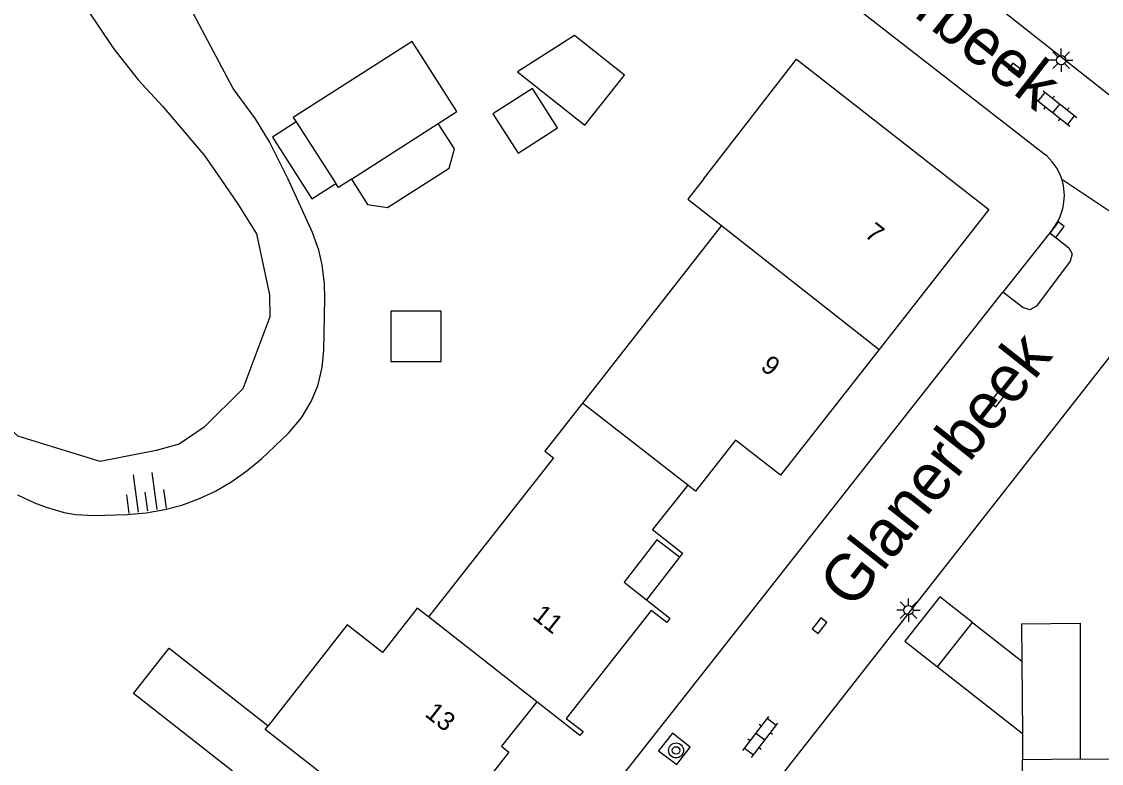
# Model space of a CAD drawing. Extents: x 131000 to 133013, y 393000 to 396501.
# Drawn here: x 131479.6 to 131537.2, y 395468.8 to 395508.4 of the extents above; entities that cross this region are included whole.
import ezdxf

# ---------------------------------------------------------------- set-up
doc = ezdxf.new("R2010")
doc.units = 0
for name, color, linetype in [('gg-afsc-erfafscheiding', 7, 'Continuous'), ('gg-anno-huisnummerreeks BGT', 7, 'Continuous'), ('gg-anno-openbare ruimte label', 7, 'Continuous'), ('gg-bbg-bijgebouw', 7, 'Continuous'), ('gg-bbg-gedigitaliseerde bebouwing', 7, 'Continuous'), ('gg-bbg-gedigitaliseerde bijgebouw', 7, 'Continuous'), ('gg-bbg-hoofdgebouw', 7, 'Continuous'), ('gg-bbg-luifel en loopbrug', 7, 'Continuous'), ('gg-bbg-tussenscheiding', 7, 'Continuous'), ('gg-knt-BGT kruinlijn', 7, 'Continuous'), ('gg-knt-verharding', 7, 'Continuous'), ('gg-kntw-beschoeiing', 7, 'Continuous'), ('gt-grn-vlakafsluiter', 7, 'Continuous'), ('gt-grn-weggrens', 7, 'Continuous'), ('gt-symb-boom', 7, 'Continuous'), ('gt-symb-klinker verharding', 7, 'Continuous'), ('gt-symb-kolk', 7, 'Continuous'), ('gt-symb-lichtmast', 7, 'Continuous'), ('gt-symb-talud symbool', 7, 'Continuous')]:
    doc.layers.add(name, color=color, linetype=linetype)

# ---------------------------------------------------------------- blocks, each defined once
blk = doc.blocks.new('gt0-KOLK')
at = {"layer": 'gt-symb-kolk'}
blk.add_lwpolyline([(0, 0), (0.375, 0), (0.375, 0.4), (-0.375, 0.4), (-0.375, 0), (0, 0)], dxfattribs=at)
blk = doc.blocks.new('gt0-KL1')
at = {"layer": 'gt-symb-klinker verharding'}
for p, q in [((-1.15, 0.3), (1.15, 0.3)), ((-1, -0.3), (-1, 0.3)), ((-0.5, 0.3), (-0.5, 0.45)), ((0, -0.3), (0, 0.3)), ((0.5, 0.3), (0.5, 0.45)), ((1, -0.3), (1, 0.3)), ((-1.15, -0.3), (1.15, -0.3)), ((-0.5, -0.45), (-0.5, -0.3)), ((0.5, -0.45), (0.5, -0.3))]:
    blk.add_line(p, q, dxfattribs=at)
blk = doc.blocks.new('gt0-LMAST')
at = {"layer": 'gt-symb-lichtmast'}
for p, q in [((-0.005, 0.246), (-0.005, 0.621)), ((-0.182, 0.173), (-0.447, 0.438)), ((0.172, 0.173), (0.437, 0.438)), ((-0.255, -0.004), (-0.63, -0.004)), ((-0.182, -0.181), (-0.447, -0.446)), ((-0.005, -0.254), (-0.005, -0.629)), ((0.437, -0.446), (0.172, -0.181)), ((0.245, -0.004), (0.62, -0.004))]:
    blk.add_line(p, q, dxfattribs=at)
blk.add_circle((-0.005, -0.004), 0.25, dxfattribs=at)
blk = doc.blocks.new('gt0-TALUD_1')
at = {"layer": 'gt-symb-talud symbool'}
for p, q in [((-1, -1), (-1, 0)), ((-0.5, -2), (-0.5, 0)), ((0, -1), (0, 0)), ((0.5, -2), (0.5, 0)), ((1, -1), (1, 0))]:
    blk.add_line(p, q, dxfattribs=at)
blk = doc.blocks.new('gt0-BOOM')
at = {"layer": 'gt-symb-boom'}
for radius in [0.4, 0.2]:
    blk.add_circle((0, 0), radius, dxfattribs=at)

msp = doc.modelspace()

# ---------------------------------------------------------------- linework, layer by layer
at = {"layer": 'gg-afsc-erfafscheiding'}
msp.add_line((131556.253, 395468.987), (131536.063, 395469.056), dxfattribs=at)
msp.add_lwpolyline([(131509.345, 395410.589), (131532.926, 395440.694), (131532.987, 395469.027)], dxfattribs=at)
at = {"layer": 'gg-bbg-bijgebouw'}
msp.add_line((131536.063, 395469.056), (131532.987, 395469.027), dxfattribs=at)
at = {"layer": 'gg-bbg-gedigitaliseerde bebouwing'}
for p, q in [((131515.97, 395500), (131520.934, 395506.401)), ((131516.93, 395497.53), (131509.51, 395488.046)), ((131501.979, 395477.502), (131501.31, 395476.65))]:
    msp.add_line(p, q, dxfattribs=at)
for points in [[(131515.97, 395500), (131515.14, 395498.93), (131516.93, 395497.53)], [(131509.51, 395488.046), (131507.51, 395485.49), (131507.97, 395485.13), (131501.979, 395477.502)], [(131501.31, 395476.65), (131500.705, 395477.125), (131498.848, 395474.762), (131496.972, 395476.232), (131492.751, 395470.847)], [(131488.326, 395465.201), (131490.849, 395468.42), (131485.568, 395472.56), (131487.471, 395474.987), (131492.751, 395470.847)]]:
    msp.add_lwpolyline(points, dxfattribs=at)
at = {"layer": 'gg-bbg-gedigitaliseerde bijgebouw'}
for p, q in [((131494.248, 395503.054), (131496.357, 395499.773)), ((131528.453, 395473.991), (131530.311, 395476.351)), ((131532.919, 395476.28), (131532.938, 395474.283)), ((131532.938, 395474.283), (131532.974, 395470.433)), ((131532.974, 395470.433), (131532.987, 395469.027))]:
    msp.add_line(p, q, dxfattribs=at)
for points in [[(131501.828, 395502.973), (131502.82, 395503.61), (131500.43, 395507.35), (131494.09, 395503.3), (131494.248, 395503.054)], [(131506.084, 395501.388), (131508.191, 395502.733), (131506.845, 395504.84), (131504.738, 395503.494), (131506.084, 395501.388)], [(131497.2, 395500), (131498.061, 395498.652), (131499.115, 395498.488), (131502.401, 395500.587), (131502.689, 395501.624), (131501.828, 395502.973)], [(131497.2, 395500), (131496.5, 395499.55), (131496.357, 395499.773)], [(131530.311, 395476.351), (131528.572, 395477.719), (131526.715, 395475.359), (131528.453, 395473.991)], [(131532.919, 395476.28), (131536.05, 395476.31), (131536.063, 395469.056)]]:
    msp.add_lwpolyline(points, dxfattribs=at)
at = {"layer": 'gg-bbg-hoofdgebouw'}
for points in [[(131520.934, 395506.401), (131531.179, 395498.379), (131525.336, 395490.924)], [(131525.336, 395490.924), (131520.076, 395484.212), (131517.668, 395486.072), (131515.548, 395483.355), (131515.132, 395483.683)], [(131515.132, 395483.683), (131513.258, 395481.307), (131514.842, 395480.057), (131514.682, 395479.839)], [(131514.682, 395479.839), (131513.49, 395480.761), (131511.743, 395478.502), (131512.928, 395477.571)], [(131512.928, 395477.571), (131514.183, 395476.585), (131514.018, 395476.36), (131513.182, 395476.987), (131508.64, 395471.239), (131509.553, 395470.54), (131509.381, 395470.331), (131507.088, 395472.131)], [(131507.088, 395472.131), (131505.197, 395469.756), (131505.59, 395469.444), (131503.005, 395466.142), (131504.809, 395464.73), (131503.046, 395462.473), (131501.231, 395463.89)]]:
    msp.add_lwpolyline(points, dxfattribs=at)
at = {"layer": 'gg-bbg-luifel en loopbrug'}
for p, q in [((131514.682, 395479.839), (131512.928, 395477.571)), ((131530.311, 395476.351), (131532.938, 395474.283)), ((131528.453, 395473.991), (131532.974, 395470.433))]:
    msp.add_line(p, q, dxfattribs=at)
for points in [[(131506.048, 395505.719), (131509.649, 395502.878), (131511.759, 395505.554), (131509.084, 395507.664), (131506.048, 395505.719)], [(131494.248, 395503.054), (131492.985, 395502.247), (131495.084, 395498.96), (131496.357, 395499.773)], [(131499.292, 395492.957), (131499.292, 395490.275), (131501.973, 395490.275), (131501.973, 395492.957), (131499.292, 395492.957)]]:
    msp.add_lwpolyline(points, dxfattribs=at)
at = {"layer": 'gg-bbg-tussenscheiding'}
for p, q in [((131497.2, 395500), (131501.828, 395502.973)), ((131516.93, 395497.53), (131525.336, 395490.924)), ((131515.132, 395483.683), (131509.51, 395488.046)), ((131507.088, 395472.131), (131501.31, 395476.65))]:
    msp.add_line(p, q, dxfattribs=at)
msp.add_lwpolyline([(131501.231, 395463.89), (131492.6, 395470.654), (131492.751, 395470.847)], dxfattribs=at)
at = {"layer": 'gg-knt-BGT kruinlijn'}
msp.add_lwpolyline([(131479.388, 395483.159), (131480.291, 395482.729), (131480.911, 395482.498), (131481.876, 395482.226), (131482.489, 395482.119), (131483.486, 395482.065), (131485.231, 395482.118), (131486.251, 395482.207), (131487.238, 395482.375), (131488.158, 395482.617), (131489.099, 395482.961), (131489.95, 395483.363), (131490.813, 395483.871), (131491.627, 395484.446), (131492.4, 395485.081), (131493.84, 395486.46), (131494.525, 395487.28), (131495.055, 395488.134), (131495.408, 395488.973), (131495.634, 395489.948), (131495.729, 395490.887), (131495.779, 395493.629), (131495.754, 395494.427), (131495.641, 395495.424), (131495.459, 395496.223), (131495.124, 395497.165), (131493.824, 395500), (131492.827, 395501.987), (131492.085, 395503.219), (131490.891, 395504.838), (131487.865, 395510.544)], dxfattribs=at)
at = {"layer": 'gg-knt-verharding'}
for p, q in [((131537.906, 395504.258), (131524.576, 395514.786)), ((131534.6, 395497.347), (131534.43, 395497.131)), ((131518.716, 395466.395), (131541.635, 395495.631)), ((131508.66, 395464.411), (131531.94, 395493.971))]:
    msp.add_line(p, q, dxfattribs=at)
for points in [[(131511.641, 395519.439), (131511.365, 395519.08), (131534.11, 395501.379)], [(131534.43, 395497.131), (131535.459, 395496.342), (131535.632, 395496.014), (131535.53, 395495.629), (131533.721, 395493.233), (131533.37, 395493.036), (131532.992, 395493.155), (131531.94, 395493.971)], [(131514.551, 395468.779), (131515.265, 395469.704), (131514.326, 395470.447), (131513.565, 395469.5), (131514.551, 395468.779)]]:
    msp.add_lwpolyline(points, dxfattribs=at)
for centre, radius, start, end in [((131532.348, 395499.119), 2.865, 17.9044, 52.06291), ((131532.349, 395499.119), 2.864, 321.78477, 17.91357)]:
    msp.add_arc(centre, radius, start, end, dxfattribs=at)
at = {"layer": 'gg-kntw-beschoeiing'}
for points in [[(131482.55, 395509.992), (131483.089, 395509.089), (131484.512, 395506.966), (131485.819, 395505.292), (131487.124, 395503.898), (131489.338, 395501.277), (131490.224, 395500)], [(131490.224, 395500), (131491.159, 395498.652), (131492.127, 395497.086), (131492.831, 395493.834), (131492.84, 395492.654), (131491.413, 395488.821), (131489.351, 395486.78), (131488.01, 395485.869), (131486.777, 395485.521), (131483.804, 395484.934), (131479.409, 395486.3), (131476.745, 395488.918), (131475.2, 395492.107), (131473.378, 395494.844), (131472.131, 395496.182), (131470.661, 395497.124), (131469.076, 395498.39)]]:
    msp.add_lwpolyline(points, dxfattribs=at)
at = {"layer": 'gt-grn-vlakafsluiter'}
msp.add_line((131534.43, 395497.131), (131531.94, 395493.971), dxfattribs=at)
at = {"layer": 'gt-grn-weggrens'}
msp.add_line((131535.075, 395500), (131541.635, 395495.631), dxfattribs=at)

# ---------------------------------------------------------------- block references
at = {"layer": 'gt-symb-boom'}
msp.add_blockref('gt0-BOOM', (131514.506, 395469.529), dxfattribs=at)
at = {"layer": 'gt-symb-klinker verharding'}
for p, rotation in [((131534.792, 395503.771), -38.33752289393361), ((131518.997, 395470.251), 52.68302551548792)]:
    msp.add_blockref('gt0-KL1', p, dxfattribs=dict(at, rotation=rotation))
at = {"layer": 'gt-symb-kolk'}
for p, rotation in [((131532.519, 395505.649), -38.30199383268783), ((131534.662, 395497.423), -127.15637415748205), ((131531.478, 395488.397), -128.096085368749), ((131522.003, 395476.309), -128.096085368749)]:
    msp.add_blockref('gt0-KOLK', p, dxfattribs=dict(at, rotation=rotation))
at = {"layer": 'gt-symb-lichtmast'}
for p in [(131535.049, 395506.35), (131526.905, 395477.013)]:
    msp.add_blockref('gt0-LMAST', p, dxfattribs=at)
at = {"layer": 'gt-symb-talud symbool', "xscale": 1.0002884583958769, "yscale": 1.0002884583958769, "rotation": -172.18581914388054}
msp.add_blockref('gt0-TALUD_1', (131486.322, 395482.313), dxfattribs=at)

# ---------------------------------------------------------------- texts
at = {"layer": 'gg-anno-huisnummerreeks BGT'}
for s, rotation, p in [('7', 321.9, (131524.506, 395496.98)), ('9', 321.9, (131518.958, 395489.9)), ('11', 321.7, (131506.795, 395476.61)), ('13', 321.9, (131501.055, 395471.399))]:
    msp.add_text(s, height=1, rotation=rotation, dxfattribs=at).set_placement(p)
at = {"layer": 'gg-anno-openbare ruimte label'}
for rotation, p in [(322, (131520.1, 395514.215)), (51.7, (131523.928, 395476.981))]:
    msp.add_text('Glanerbeek', height=2.5, rotation=rotation, dxfattribs=at).set_placement(p)

doc.saveas('drawing.dxf')
